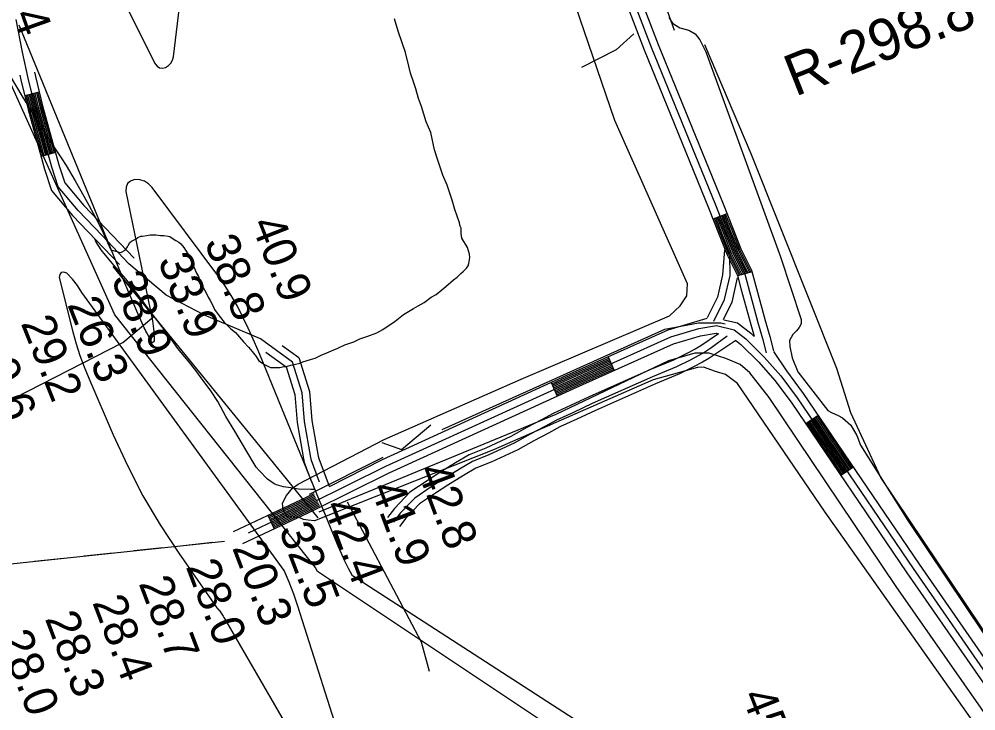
# Model space of a CAD drawing. Extents: x 3161615 to 3199515, y 867541 to 892976.
# Drawn here: x 3182303 to 3184215, y 888696 to 890078 of the extents above; entities that cross this region are included whole.
import ezdxf

# ---------------------------------------------------------------- set-up
doc = ezdxf.new("R2010")
doc.units = 0
for name, color, linetype in [('V-LEVE-TOET', 7, 'Continuous'), ('V-RIVR-FERY', 7, 'Continuous'), ('V-RIVR-RANG', 7, 'Continuous'), ('V-RIVR-RANG-IDEN', 7, 'Continuous'), ('V-ROAD-CNTR', 7, 'Continuous'), ('V-RRAP-DIKE', 7, 'Continuous'), ('V-SITE-VEGE', 7, 'Continuous'), ('V-TOPO-MAJR', 7, 'Continuous'), ('V-TOPO-MINR', 7, 'Continuous'), ('V-TOPO-SHOR', 7, 'Continuous')]:
    doc.layers.add(name, color=color, linetype=linetype)

msp = doc.modelspace()

# ---------------------------------------------------------------- linework, layer by layer
at = {"layer": 'V-LEVE-TOET'}
for points in [[(3184223.5, 888654.6), (3183913.3, 889092.9), (3183738.1, 889349.6), (3183714.1, 889367.6), (3183694.1, 889374), (3183670.3, 889382.2), (3183658.4, 889382), (3183569.5, 889357.1), (3183250.9, 889216.9), (3182893.2, 889075.2), (3182880.3, 889076.9), (3182871.2, 889078.3), (3182862.2, 889081.7), (3182838.6, 889083), (3182830.3, 889097.1), (3182829.3, 889110.6), (3182836.8, 889125.8), (3182849.1, 889140.5), (3182860.7, 889148.8), (3183032.1, 889237.9), (3183306.1, 889358.4), (3183602.6, 889485.3), (3183623.6, 889505), (3183637.3, 889524.7), (3183638.2, 889548.6), (3183492.9, 889875.5), (3183379.8, 890207.4)], [(3183601.2, 890081.5), (3183608.6, 890069.6), (3183622.9, 890060.6), (3183641.2, 890056), (3183653.7, 890048.5), (3183662.8, 890036.5), (3183675, 890012.3), (3183824.1, 889603.2), (3183865.8, 889477.9), (3183865.3, 889469.2), (3183861.6, 889461.7), (3183855.9, 889455.3), (3183848.9, 889447.6), (3183842.4, 889435.8), (3183842.8, 889423.7), (3183847.7, 889401.3), (3183858.7, 889372.8), (3183918.5, 889295.8), (3183926, 889291.7), (3183939.3, 889285.8), (3183948, 889281.4), (3183965, 889266.6), (3183976.6, 889245.6), (3183984.2, 889226.3), (3184078.4, 889075.7), (3184305, 888738.1)], [(3181078.1, 888698.2), (3182509.9, 889432), (3182572.2, 889483.6), (3182490.8, 889583.4), (3182572.2, 889483.6), (3182819.3, 889180.4), (3182899.7, 889081.4)]]:
    msp.add_lwpolyline(points, dxfattribs=at)
at = {"layer": 'V-RIVR-FERY'}
for points in [[(3178359.6, 888572.9), (3182713.3, 889035)], [(3182631.3, 889026.3), (3182689.3, 889032.5)], [(3182432.6, 889005.2), (3182490.6, 889011.4)], [(3182532, 889015.8), (3182590, 889021.9)], [(3182333.3, 888994.7), (3182391.3, 889000.9)]]:
    msp.add_lwpolyline(points, dxfattribs=at)
at = {"layer": 'V-ROAD-CNTR'}
for p, q in [((3182343.2, 889931.7), (3182314.1, 889924.5)), ((3182375.6, 889811.4), (3182346.7, 889803.4)), ((3183717.2, 889688.9), (3183689.3, 889677.9)), ((3183767.4, 889572.6), (3183738.4, 889564.9)), ((3183479.8, 889403.1), (3183492.1, 889375.8)), ((3183365.8, 889351.8), (3183378.2, 889324.5)), ((3183899.7, 889285.9), (3183874.9, 889269.1)), ((3183969.9, 889182.5), (3183945, 889165.6)), ((3182799.7, 889086.5), (3182812.5, 889059.3))]:
    msp.add_line(p, q, dxfattribs=at)
for points in [[(3183139.2, 891150.3), (3183177.9, 891049.4), (3183293.2, 890723.4), (3183352.6, 890553.1), (3183447, 890289.5), (3183552.1, 890016.3), (3183680.2, 889700.9), (3183701.6, 889646.8), (3183717.7, 889606.7), (3183738.2, 889565.7), (3183745.2, 889539.4), (3183764.7, 889467.9), (3183771.4, 889444.2)], [(3183155.3, 891150.2), (3183192, 891054.6), (3183307.4, 890728.3), (3183366.7, 890558.1), (3183461, 890294.7), (3183566, 890021.8), (3183694.1, 889706.5), (3183715.5, 889652.3), (3183731.4, 889612.9), (3183752.3, 889571), (3183759.6, 889543.3), (3183779.2, 889471.9), (3183788.2, 889439.8), (3183795.9, 889411.1)], [(3183171.4, 891150.2), (3183206.1, 891059.8), (3183321.5, 890733.3), (3183380.8, 890563.1), (3183475.1, 890300), (3183580, 890027.3), (3183708, 889712.1), (3183729.5, 889657.9), (3183745.1, 889619), (3183766.4, 889576.3), (3183774.1, 889547.2), (3183793.6, 889475.9), (3183802.7, 889443.8), (3183810.4, 889415)], [(3182903.3, 889152.6), (3182887, 889195.7), (3182885.9, 889201.9), (3182873.2, 889274), (3182868.3, 889330.9), (3182849.3, 889392.2), (3182785, 889439.2), (3182673.2, 889486.6), (3182596.4, 889526), (3182522, 889588.7), (3182468.5, 889645.7), (3182420.8, 889695.5), (3182380.6, 889743.1), (3182368, 889782.3), (3182335.4, 889900.9), (3182320.7, 889960.1), (3182309.7, 890011.6), (3182297.1, 890077.2)], [(3182304.2, 889965.9), (3182306.1, 889956.7), (3182320.9, 889897.1), (3182353.7, 889778), (3182367.3, 889735.7), (3182409.6, 889685.5), (3182503.3, 889587.8)], [(3182333.5, 889972.2), (3182335.4, 889963.4), (3182349.9, 889904.7), (3182382.4, 889786.6), (3182394, 889750.5), (3182431.9, 889705.6), (3182532.9, 889600.2)], [(3182317, 889925.2), (3182323.8, 889897.8), (3182349.6, 889804.2)], [(3182319.9, 889926), (3182326.7, 889898.6), (3182352.4, 889805)], [(3182322.8, 889926.7), (3182329.6, 889899.4), (3182355.3, 889805.8)], [(3182325.7, 889927.4), (3182332.5, 889900.1), (3182358.2, 889806.6)], [(3182328.7, 889928.1), (3182335.4, 889900.9), (3182361.1, 889807.4)], [(3182331.6, 889928.8), (3182338.3, 889901.6), (3182364, 889808.2)], [(3182334.5, 889929.6), (3182341.2, 889902.4), (3182366.9, 889809)], [(3182337.4, 889930.3), (3182344.1, 889903.2), (3182369.8, 889809.8)], [(3182340.3, 889931), (3182347, 889903.9), (3182372.7, 889810.6)], [(3183692.1, 889679), (3183704.4, 889647.9), (3183720.5, 889608), (3183741, 889566.7), (3183741.3, 889565.7)], [(3183694.9, 889680.1), (3183707.2, 889649), (3183723.2, 889609.2), (3183743.8, 889567.8), (3183744.2, 889566.5)], [(3183697.7, 889681.2), (3183710, 889650.1), (3183725.9, 889610.4), (3183746.6, 889568.9), (3183747.1, 889567.2)], [(3183700.5, 889682.3), (3183712.7, 889651.2), (3183728.7, 889611.7), (3183749.5, 889569.9), (3183750, 889568)], [(3183703.3, 889683.4), (3183715.5, 889652.3), (3183731.4, 889612.9), (3183752.3, 889571), (3183752.9, 889568.8)], [(3183706, 889684.5), (3183718.3, 889653.4), (3183734.2, 889614.1), (3183755.1, 889572.1), (3183755.8, 889569.5)], [(3183708.8, 889685.6), (3183721.1, 889654.6), (3183736.9, 889615.3), (3183757.9, 889573.1), (3183758.7, 889570.3)], [(3183711.6, 889686.7), (3183723.9, 889655.7), (3183739.6, 889616.6), (3183760.7, 889574.2), (3183761.6, 889571.1)], [(3183714.4, 889687.8), (3183726.7, 889656.8), (3183742.4, 889617.8), (3183763.6, 889575.2), (3183764.5, 889571.9)], [(3182892.9, 889137.7), (3182885.6, 889138.2), (3182861.2, 889138.7), (3182845.5, 889141), (3182831.4, 889143.2), (3182817.4, 889147), (3182812.5, 889149.5), (3182799.2, 889158.9), (3182782.2, 889175.9), (3182776.7, 889182.6), (3182756.2, 889217), (3182749.4, 889228.7), (3182733.9, 889254.2), (3182715.8, 889283.9), (3182699.8, 889313.6), (3182686.1, 889334.8), (3182666.6, 889361.4), (3182655.8, 889375.8), (3182640.4, 889394.9), (3182620.3, 889419.7), (3182603, 889444.2), (3182575.7, 889480.1), (3182563, 889497.2), (3182545.8, 889519.6), (3182516, 889558.6), (3182493.1, 889585.9), (3182475.2, 889606.5), (3182466.6, 889616.6), (3182456.2, 889633.2), (3182454.3, 889638.9)], [(3183712.4, 889616.7), (3183708.5, 889567.1), (3183698.4, 889522.4), (3183677.8, 889481.1)], [(3183691.2, 889474.4), (3183712.6, 889517.3), (3183723.5, 889565.5), (3183723.2, 889605.3)], [(3183737.9, 889561.1), (3183726.9, 889512.2), (3183709.4, 889477.3)], [(3182922.9, 889144.2), (3183029.1, 889198.1), (3183397.6, 889366.3), (3183600, 889457), (3183657.8, 889474), (3183677.6, 889480.2)], [(3183710.8, 889477), (3183738.5, 889471), (3183765, 889450.3), (3183771.3, 889444)], [(3182749.6, 889029.7), (3182891.5, 889096.5), (3183042, 889171), (3183410, 889339), (3183610.4, 889428.8), (3183664.6, 889444.8), (3183695.8, 889450.2), (3183700.6, 889449.1)], [(3182760.9, 889051.6), (3182885, 889110), (3183035.5, 889184.6), (3183403.8, 889352.6), (3183605.2, 889442.9), (3183661.2, 889459.4), (3183696.2, 889465.5), (3183731.9, 889457.2), (3183755, 889439.1), (3183791.7, 889402.5), (3183824.8, 889365.4), (3183857.5, 889321.3), (3184089, 888980.1), (3184252.7, 888743.9)], [(3183700.6, 889449.1), (3183665.2, 889425.2), (3183653.8, 889418.6), (3183637.1, 889409.9), (3183610.1, 889396.4), (3183562.8, 889376.9), (3183442, 889323.1), (3183404.5, 889305.6), (3183369.9, 889289.8), (3183346.5, 889277), (3183317.1, 889261.6), (3183285.5, 889244.1), (3183235.5, 889220.8), (3183202.1, 889207.5), (3183175, 889191.3), (3183143.2, 889171.9), (3183118.1, 889155.4), (3183083.8, 889132.3), (3183052.9, 889100), (3183039.2, 889081.8)], [(3183717.5, 889444.2), (3183685, 889420.5), (3183673.1, 889412.4), (3183661, 889405.4), (3183643.9, 889396.6), (3183616.3, 889382.8), (3183568.7, 889363.1), (3183448.2, 889309.5), (3183410.8, 889292), (3183376.7, 889276.4), (3183353.6, 889263.8), (3183324.3, 889248.4), (3183292.3, 889230.8), (3183241.5, 889207), (3183208.8, 889194), (3183182.7, 889178.4), (3183151.2, 889159.3), (3183126.4, 889143), (3183093.5, 889120.7), (3183064.4, 889090.3), (3183051.2, 889072.8)], [(3183734.7, 889435.9), (3183681.1, 889399.7), (3183668.2, 889392.3), (3183650.7, 889383.2), (3183622.6, 889369.1), (3183574.6, 889349.3), (3183454.4, 889295.8), (3183417.1, 889278.3), (3183383.4, 889263), (3183360.7, 889250.6), (3183331.4, 889235.2), (3183299.1, 889217.4), (3183247.4, 889193.2), (3183215.5, 889180.5), (3183190.5, 889165.6), (3183159.2, 889146.6), (3183134.7, 889130.5), (3183103.2, 889109.2), (3183075.8, 889080.6), (3183063.2, 889063.8)], [(3183734.7, 889435.9), (3183745.1, 889427.8), (3183780.8, 889392.2), (3183813.1, 889356), (3183845.3, 889312.6), (3184076.7, 888971.7), (3184240.3, 888735.4), (3184324.6, 888609), (3184441.5, 888439.5), (3184531.1, 888309.2), (3184616.8, 888180.7), (3184645.8, 888128.6), (3184649.6, 888122.7)], [(3182795.8, 889412.7), (3182836.4, 889383), (3182853.5, 889328), (3182858.3, 889272), (3182871.1, 889199.3), (3182872.5, 889191.7), (3182887.1, 889153.2)], [(3182828.5, 889426), (3182862.1, 889401.4), (3182883.1, 889333.8), (3182888, 889275.9), (3182900.6, 889204.5), (3182901.5, 889199.7), (3182922.5, 889144.4)], [(3183810.3, 889413.4), (3183836.4, 889374.9), (3183869.8, 889330), (3184101.4, 888988.6), (3184265.1, 888752.3), (3184349.5, 888625.9), (3184466.2, 888456.5), (3184555.9, 888326), (3184642.5, 888196.3), (3184671.5, 888144.1), (3184677.5, 888135)], [(3183367, 889349), (3183398.9, 889363.6), (3183481, 889400.4)], [(3183368.2, 889346.3), (3183400.1, 889360.8), (3183482.3, 889397.7)], [(3183369.5, 889343.6), (3183401.4, 889358.1), (3183483.5, 889394.9)], [(3183370.7, 889340.8), (3183402.6, 889355.4), (3183484.7, 889392.2)], [(3183372, 889338.1), (3183403.8, 889352.6), (3183486, 889389.5)], [(3183373.2, 889335.4), (3183405.1, 889349.9), (3183487.2, 889386.7)], [(3183374.5, 889332.7), (3183406.3, 889347.2), (3183488.4, 889384)], [(3183375.7, 889329.9), (3183407.5, 889344.4), (3183489.6, 889381.2)], [(3183377, 889327.2), (3183408.8, 889341.7), (3183490.9, 889378.5)], [(3183884.8, 889275.8), (3183955, 889172.4)], [(3183887.3, 889277.5), (3183957.5, 889174)], [(3183889.8, 889279.2), (3183959.9, 889175.7)], [(3183892.2, 889280.8), (3183962.4, 889177.4)], [(3183894.7, 889282.5), (3183964.9, 889179.1)], [(3183897.2, 889284.2), (3183967.4, 889180.8)], [(3183877.3, 889270.7), (3183947.5, 889167.3)], [(3183879.8, 889272.4), (3183950, 889169)], [(3183882.3, 889274.1), (3183952.5, 889170.7)], [(3182731.4, 889054.3), (3182878.5, 889123.5), (3182892.2, 889130)], [(3182801, 889083.8), (3182879.8, 889120.8), (3182893.2, 889127.4)], [(3182802.3, 889081), (3182881.1, 889118.1), (3182894.5, 889124.7)], [(3182803.6, 889078.3), (3182882.4, 889115.4), (3182895.8, 889122)], [(3182804.8, 889075.6), (3182883.7, 889112.7), (3182897, 889119.3)], [(3182806.1, 889072.9), (3182885, 889110), (3182898.3, 889116.6)], [(3182807.4, 889070.2), (3182886.3, 889107.3), (3182899.6, 889113.9)], [(3182808.7, 889067.5), (3182887.6, 889104.6), (3182900.9, 889111.2)], [(3182809.9, 889064.8), (3182888.9, 889101.9), (3182902.2, 889108.5)], [(3182811.2, 889062), (3182890.2, 889099.2), (3182903.5, 889105.8)]]:
    msp.add_lwpolyline(points, dxfattribs=at)
at = {"layer": 'V-RRAP-DIKE'}
msp.add_lwpolyline([(3181078.1, 888698.2), (3182509.9, 889432), (3182572.2, 889483.6), (3182490.8, 889583.4), (3182572.2, 889483.6), (3182819.3, 889180.4), (3182899.7, 889081.4)], dxfattribs=at)
at = {"layer": 'V-SITE-VEGE'}
for p, q in [((3183060.1, 890054.2), (3183052.6, 890078.6)), ((3183068.5, 890030.7), (3183060.1, 890054.2)), ((3183075, 890011), (3183068.5, 890030.7)), ((3182256.3, 890011.3), (3182308.6, 889924.7)), ((3183081.5, 889983.8), (3183075, 890011)), ((3183085.2, 889969.7), (3183081.5, 889983.8)), ((3183091.8, 889950.9), (3183085.2, 889969.7)), ((3183095.5, 889938.7), (3183091.8, 889950.9)), ((3183101.1, 889919), (3183095.5, 889938.7)), ((3182308.6, 889924.7), (3182361.8, 889838.5)), ((3183106.7, 889903), (3183101.1, 889919)), ((3183116, 889873), (3183106.7, 889903)), ((3183125.3, 889851.4), (3183116, 889873)), ((3183132.8, 889816.7), (3183125.3, 889851.4)), ((3182361.8, 889838.5), (3182388.3, 889798.9)), ((3183139.3, 889796), (3183132.8, 889816.7)), ((3182388.3, 889798.9), (3182396.9, 889785.5)), ((3183149.5, 889766), (3183139.3, 889796)), ((3182396.9, 889785.5), (3182415, 889755)), ((3182415, 889755), (3182432.3, 889724.2)), ((3183157.9, 889746.2), (3183149.5, 889766)), ((3183168.2, 889716.2), (3183157.9, 889746.2)), ((3182432.3, 889724.2), (3182442.3, 889706)), ((3183173.8, 889697.4), (3183168.2, 889716.2)), ((3182442.3, 889706), (3182452.2, 889687.6)), ((3183183.1, 889671.1), (3183173.8, 889697.4)), ((3182452.2, 889687.6), (3182464.5, 889663.5)), ((3182464.5, 889663.5), (3182470.5, 889651.1)), ((3183184, 889664.5), (3183183.1, 889671.1)), ((3183185.9, 889659.9), (3183184, 889664.5)), ((3183185.9, 889649.5), (3183185.9, 889659.9)), ((3182470.5, 889651.1), (3182476.3, 889638.6)), ((3182476.3, 889638.6), (3182486.1, 889616.6)), ((3182527.2, 889634.1), (3182536.6, 889638.7)), ((3182536.6, 889638.7), (3182540.4, 889641.6)), ((3182540.4, 889641.6), (3182546, 889644.4)), ((3182546, 889644.4), (3182549.7, 889644.3)), ((3182549.7, 889644.3), (3182558.2, 889645.3)), ((3182558.2, 889645.3), (3182564.8, 889647.1)), ((3182564.8, 889647.1), (3182576, 889647.1)), ((3182576, 889647.1), (3182585.4, 889645.2)), ((3182585.4, 889645.2), (3182592, 889645.2)), ((3182592, 889645.2), (3182600.4, 889644.2)), ((3182600.4, 889644.2), (3182604.2, 889643.3)), ((3182604.2, 889643.3), (3182610.7, 889638.6)), ((3182610.7, 889638.6), (3182616.3, 889635.8)), ((3183187.7, 889640.1), (3183185.9, 889649.5)), ((3183198.9, 889621.4), (3183187.7, 889640.1)), ((3182515, 889616.3), (3182519.7, 889622.8)), ((3182519.7, 889622.8), (3182520.6, 889625.6)), ((3182520.6, 889625.6), (3182524.4, 889631.3)), ((3182524.4, 889631.3), (3182527.2, 889634.1)), ((3182616.3, 889635.8), (3182622, 889632)), ((3182622, 889632), (3182625.7, 889629.2)), ((3182625.7, 889629.2), (3182632.3, 889621.7)), ((3182632.3, 889621.7), (3182635.1, 889616)), ((3183202.7, 889608.2), (3183198.9, 889621.4)), ((3182486.1, 889616.6), (3182504.7, 889611.7)), ((3182504.7, 889611.7), (3182507.5, 889612.5)), ((3182507.5, 889612.5), (3182515, 889616.3)), ((3182635.1, 889616), (3182641.6, 889606.6)), ((3182641.6, 889606.6), (3182644.4, 889600)), ((3183201.7, 889589.5), (3183203.6, 889601.6)), ((3183203.6, 889601.6), (3183202.7, 889608.2)), ((3182644.4, 889600), (3182648.1, 889590.7)), ((3182648.1, 889590.7), (3182651.9, 889583.1)), ((3182651.9, 889583.1), (3182657.5, 889570)), ((3183197, 889580.1), (3183199.8, 889584.8)), ((3183199.8, 889584.8), (3183201.7, 889589.5)), ((3182657.5, 889570), (3182661.2, 889563.4)), ((3182661.2, 889563.4), (3182664.9, 889552.2)), ((3183170.7, 889556.7), (3183178.2, 889562.3)), ((3183178.2, 889562.3), (3183185.7, 889569.8)), ((3183185.7, 889569.8), (3183190.4, 889573.5)), ((3183190.4, 889573.5), (3183197, 889580.1)), ((3182664.9, 889552.2), (3182676.2, 889532.4)), ((3183147.2, 889537), (3183155.6, 889543.6)), ((3183155.6, 889543.6), (3183170.7, 889556.7)), ((3182676.2, 889532.4), (3182680.8, 889522.1)), ((3183126.5, 889522.1), (3183135.9, 889527.7)), ((3183135.9, 889527.7), (3183147.2, 889537)), ((3182680.8, 889522.1), (3182684.6, 889515.5)), ((3182684.6, 889515.5), (3182689.2, 889507.1)), ((3182689.2, 889507.1), (3182693, 889497.7)), ((3183090.8, 889499.6), (3183100.2, 889505.2)), ((3183100.2, 889505.2), (3183112.4, 889511.8)), ((3183112.4, 889511.8), (3183126.5, 889522.1)), ((3182693, 889497.7), (3182696.7, 889493)), ((3182696.7, 889493), (3182705.1, 889481.7)), ((3183054.1, 889474.4), (3183071.1, 889487.5)), ((3183071.1, 889487.5), (3183090.8, 889499.6)), ((3182705.1, 889481.7), (3182712.6, 889472.3)), ((3182712.6, 889472.3), (3182725.7, 889459.1)), ((3183029.7, 889457.5), (3183054.1, 889474.4)), ((3182725.7, 889459.1), (3182735.1, 889451.6)), ((3182735.1, 889451.6), (3182751, 889432.8)), ((3182999.7, 889444.5), (3183017.5, 889451)), ((3183017.5, 889451), (3183029.7, 889457.5)), ((3182751, 889432.8), (3182761.3, 889422.5)), ((3182953.6, 889426.7), (3182971.5, 889433.3)), ((3182971.5, 889433.3), (3182983.7, 889438.9)), ((3182983.7, 889438.9), (3182999.7, 889444.5)), ((3182761.3, 889422.5), (3182768.8, 889414)), ((3182768.8, 889414), (3182776.3, 889403.7)), ((3182906.7, 889406.2), (3182918, 889410.9)), ((3182918, 889410.9), (3182939.6, 889420.2)), ((3182939.6, 889420.2), (3182953.6, 889426.7)), ((3182776.3, 889403.7), (3182781.9, 889395.2)), ((3182781.9, 889395.2), (3182789.4, 889390.5)), ((3182789.4, 889390.5), (3182793.1, 889387.7)), ((3182852.2, 889387.6), (3182863.5, 889390.3)), ((3182863.5, 889390.3), (3182870.1, 889393.1)), ((3182870.1, 889393.1), (3182885.1, 889397.8)), ((3182885.1, 889397.8), (3182894.5, 889400.6)), ((3182894.5, 889400.6), (3182906.7, 889406.2)), ((3182793.1, 889387.7), (3182798.8, 889384.9)), ((3182798.8, 889384.9), (3182805.3, 889382)), ((3182805.3, 889382), (3182824.1, 889382)), ((3182824.1, 889382), (3182831.6, 889383.8)), ((3182831.6, 889383.8), (3182837.2, 889383.8)), ((3182837.2, 889383.8), (3182845.7, 889386.6)), ((3182845.7, 889386.6), (3182852.2, 889387.6))]:
    msp.add_line(p, q, dxfattribs=at)
at = {"layer": 'V-TOPO-MAJR'}
for points in [[(3182522.3, 890093.5), (3182574.7, 889988.6), (3182578.8, 889983.8), (3182583.6, 889980.6), (3182589.2, 889980), (3182595.5, 889981.1), (3182601.4, 889985), (3182606.2, 889989.7), (3182609.3, 889995.7), (3182611.3, 890002.5), (3182623, 890102.5)], [(3183600.2, 888556.8), (3182969, 888965.6), (3182961.3, 888980.2), (3182953.9, 888994.8), (3182947, 889009.8), (3182940.5, 889024.9), (3182789.9, 889393.1), (3182780.4, 889415.7), (3182770.7, 889438.1), (3182760.5, 889460.4), (3182750.1, 889482.5), (3182738.9, 889504.2), (3182726.9, 889525.4), (3182713.7, 889545.9), (3182699.7, 889565.9), (3182568.8, 889741.7), (3182561.4, 889748.9), (3182553.3, 889754.1), (3182543.9, 889756.7), (3182533.6, 889757.4), (3182525.6, 889754.2), (3182519.6, 889749.4), (3182516.8, 889742.3), (3182516.1, 889733.7), (3182569.1, 889474.9), (3182570.1, 889469.5), (3182570.9, 889464.2), (3182571.4, 889458.8), (3182571.9, 889453.3), (3182572.8, 889436.6), (3182572.7, 889435.3), (3182571.7, 889433.1), (3182570.8, 889432.1), (3182569.9, 889431.7), (3182569, 889431.6), (3182568.2, 889432), (3182567.4, 889432.8), (3182557.8, 889451.1), (3182556.1, 889454.3), (3182554.5, 889457.6), (3182552.9, 889460.9), (3182551.4, 889464.2), (3182538.1, 889494.5), (3182530.1, 889513), (3182522.1, 889531.5), (3182514.3, 889550.1), (3182506.6, 889568.8), (3182302.7, 890065.7)]]:
    msp.add_lwpolyline(points, dxfattribs=at)
at = {"layer": 'V-TOPO-MINR'}
for points in [[(3183540.4, 888546.4), (3182899.1, 888974.1), (3182894.4, 888982.4), (3182494.4, 889487.3), (3182274.3, 889975.3)], [(3182832.4, 888975.9), (3182428.2, 889531.6), (3182419.4, 889545.3), (3182409.3, 889558.1), (3182398.2, 889570.2), (3182392.1, 889572.1), (3182387.2, 889571.6), (3182384.4, 889567.7), (3182382.9, 889561.4), (3182410.5, 889452.9), (3182417.1, 889429.3), (3182424.4, 889406), (3182432.8, 889383), (3182441.9, 889360.3), (3182490.6, 889247.1), (3182519.3, 889185.6), (3182550.3, 889125.4), (3182585, 889067.3), (3182622.1, 889010.5), (3182698.1, 888901.6), (3182699.1, 888900.3), (3182701.2, 888897.7), (3182702.5, 888896.5), (3182704.7, 888893.9), (3182706.6, 888891.1), (3182709, 888887), (3182710.3, 888884.6), (3182711.7, 888882.2), (3182713.1, 888879.9), (3182898.1, 888560.7)], [(3182956.2, 888601.1), (3182859.8, 888904.8), (3182851.6, 888928.8), (3182842.5, 888952.6), (3182832.4, 888975.9)]]:
    msp.add_lwpolyline(points, dxfattribs=at)
at = {"layer": 'V-TOPO-SHOR'}
msp.add_line((3183029.6, 889201.7), (3182882.5, 889127.8), dxfattribs=at)
for points in [[(3183612.6, 890055.1), (3183479.1, 890429), (3183451, 890501.7), (3183408.5, 890487.6)], [(3183531.2, 890048.3), (3183495.7, 890016.5), (3183426.5, 889981.3)], [(3184308.2, 888739.7), (3184024.4, 889161.8), (3183964.5, 889291.2), (3183936.5, 889379.8), (3183765.9, 889808.6), (3183672.7, 890026.6)], [(3183148.4, 889258), (3183593.3, 889458.6), (3183660.6, 889470.8), (3183704.8, 889470.7), (3183713.7, 889468.9)], [(3184501.7, 888305.5), (3184055.6, 888944), (3183801.8, 889321.7), (3183763, 889371.4), (3183743.5, 889387.4), (3183715.2, 889399.9), (3183681.6, 889410.6), (3183653.3, 889410.7), (3183600.2, 889394.9), (3183375.1, 889287.5), (3182901.9, 889092.3)], [(3183027.9, 889231.8), (3183066.9, 889217.6), (3183125.4, 889267)], [(3182958.6, 889113.4), (3183106.5, 888833.3), (3183122.3, 888774.9)]]:
    msp.add_lwpolyline(points, dxfattribs=at)

# ---------------------------------------------------------------- texts
at = {"layer": 'V-RIVR-RANG'}
for s, rotation, p in [('41.4', 289.4683, (3182248.5, 890204.3)), ('40.9', 291.4583, (3182765.4, 889669.1)), ('38.8', 291.4583, (3182672.5, 889632)), ('33.9', 291.4583, (3182579.4, 889595.5)), ('38.9', 291.4583, (3182486.4, 889558.7)), ('26.3', 291.7333, (3182398.5, 889507.8)), ('29.2', 291.7333, (3182305.7, 889470.5)), ('29.6', 291.7333, (3182213.7, 889431.2)), ('42.8', 290.5683, (3183097.8, 889176.1)), ('41.9', 290.5683, (3183004.2, 889141)), ('42.4', 290.5683, (3182910.7, 889105.4)), ('32.5', 290.8283, (3182821.2, 889058.1)), ('20.3', 290.8283, (3182728, 889021.8)), ('28.0', 290.8283, (3182635.3, 888984.2)), ('28.7', 290.8283, (3182541.1, 888950.6)), ('28.4', 290.8283, (3182448.6, 888912.5)), ('28.3', 290.8283, (3182353.8, 888880.3)), ('28.0', 290.8283, (3182261.1, 888842.8)), ('45.0', 291.3183, (3183745.7, 888725.9))]:
    msp.add_text(s, height=67, rotation=rotation, dxfattribs=at).set_placement(p)
at = {"layer": 'V-RIVR-RANG-IDEN'}
msp.add_text('R-298.8', height=83, rotation=21.5936, dxfattribs=at).set_placement((3183853.4, 889922.5))

doc.saveas('drawing.dxf')
